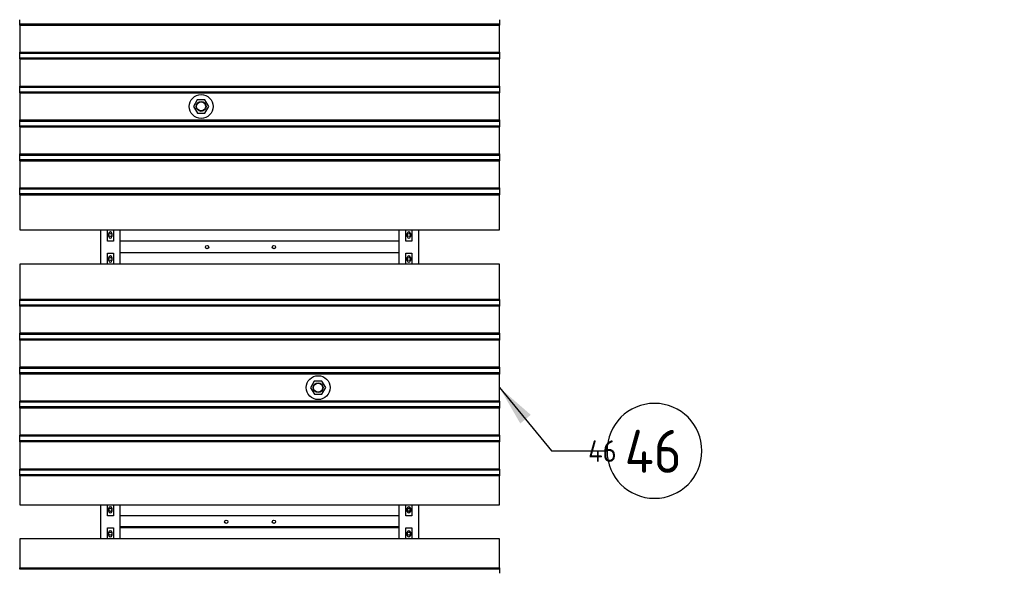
# Model space of a CAD drawing. Extents: x -89225 to 110569, y 13360 to 87647.
# Tile 379 of 478: x 50778 to 54902, y 80161 to 82461. Entities that reach past the tile are written whole.
import ezdxf

# ---------------------------------------------------------------- set-up
doc = ezdxf.new("R2010")
doc.units = 0
for name, color, linetype in [('Beluchtingstank', 253, 'Continuous'), ('Iv-Lines 035', 4, 'Continuous'), ('Iv-Lines 035 @ 100', 4, 'Continuous'), ('Iv-Lines 035 @ 50', 4, 'Continuous')]:
    doc.layers.add(name, color=color, linetype=linetype)
doc.styles.add('ISO', font='ISO.SHX')

# ---------------------------------------------------------------- blocks, each defined once
blk = doc.blocks.new('Beluchtingselementen Bosman')
for p, q in [((1290289.4, -855617.5), (1290289.4, -855601.5)), ((1292299.4, -855601.5), (1292299.4, -855617.5)), ((1290289.4, -855619), (1290289.4, -855617.5)), ((1290289.4, -855619), (1290289.4, -855620.3)), ((1290289.4, -855619), (1292299.4, -855619)), ((1290289.4, -855623.1), (1290289.4, -855620.3)), ((1290289.4, -855623.8), (1290289.4, -855623.1)), ((1290289.4, -855623.1), (1292299.4, -855623.1)), ((1290289.4, -855623.8), (1290289.4, -855737.2)), ((1290289.4, -855623.8), (1292299.4, -855623.8)), ((1292299.4, -855617.5), (1292299.4, -855619)), ((1292299.4, -855620.3), (1292299.4, -855619)), ((1292299.4, -855620.3), (1292299.4, -855623.1)), ((1292299.4, -855623.1), (1292299.4, -855623.8)), ((1292299.4, -855737.2), (1292299.4, -855623.8)), ((1290289.4, -855737.9), (1290289.4, -855737.2)), ((1290289.4, -855737.2), (1292299.4, -855737.2)), ((1290289.4, -855740.7), (1290289.4, -855737.9)), ((1290289.4, -855737.9), (1292299.4, -855737.9)), ((1290289.4, -855740.7), (1290289.4, -855741.9)), ((1290289.4, -855743.5), (1290289.4, -855741.9)), ((1290289.4, -855741.9), (1292299.4, -855741.9)), ((1290289.4, -855759.5), (1290289.4, -855743.5)), ((1290289.4, -855761), (1290289.4, -855759.5)), ((1290289.4, -855761), (1290289.4, -855762.3)), ((1290289.4, -855761), (1292299.4, -855761)), ((1290289.4, -855765.1), (1290289.4, -855762.3)), ((1290289.4, -855765.8), (1290289.4, -855765.1)), ((1290289.4, -855765.1), (1292299.4, -855765.1)), ((1290289.4, -855765.8), (1290289.4, -855879.2)), ((1290289.4, -855765.8), (1292299.4, -855765.8)), ((1292299.4, -855737.2), (1292299.4, -855737.9)), ((1292299.4, -855737.9), (1292299.4, -855740.7)), ((1292299.4, -855741.9), (1292299.4, -855740.7)), ((1292299.4, -855741.9), (1292299.4, -855743.5)), ((1292299.4, -855743.5), (1292299.4, -855759.5)), ((1292299.4, -855759.5), (1292299.4, -855761)), ((1292299.4, -855762.3), (1292299.4, -855761)), ((1292299.4, -855762.3), (1292299.4, -855765.1)), ((1292299.4, -855765.1), (1292299.4, -855765.8)), ((1292299.4, -855879.2), (1292299.4, -855765.8)), ((1290289.4, -855879.9), (1290289.4, -855879.2)), ((1290289.4, -855879.2), (1292299.4, -855879.2)), ((1290289.4, -855882.7), (1290289.4, -855879.9)), ((1290289.4, -855879.9), (1292299.4, -855879.9)), ((1290289.4, -855882.7), (1290289.4, -855883.9)), ((1290289.4, -855885.5), (1290289.4, -855883.9)), ((1290289.4, -855883.9), (1292299.4, -855883.9)), ((1290289.4, -855901.5), (1290289.4, -855885.5)), ((1292299.4, -855879.2), (1292299.4, -855879.9)), ((1292299.4, -855879.9), (1292299.4, -855882.7)), ((1292299.4, -855883.9), (1292299.4, -855882.7)), ((1292299.4, -855883.9), (1292299.4, -855885.5)), ((1292299.4, -855885.5), (1292299.4, -855901.5)), ((1290289.4, -855903), (1290289.4, -855901.5)), ((1290289.4, -855903), (1290289.4, -855904.3)), ((1290289.4, -855903), (1292299.4, -855903)), ((1290289.4, -855907.1), (1290289.4, -855904.3)), ((1290289.4, -855907.8), (1290289.4, -855907.1)), ((1290289.4, -855907.1), (1292299.4, -855907.1)), ((1290289.4, -855907.8), (1290289.4, -856021.2)), ((1290289.4, -855907.8), (1292299.4, -855907.8)), ((1291033.4, -855937), (1291017.6, -855964.6)), ((1291065.2, -855936.9), (1291033.4, -855937)), ((1291081.2, -855964.4), (1291065.2, -855936.9)), ((1292299.4, -855901.5), (1292299.4, -855903)), ((1292299.4, -855904.3), (1292299.4, -855903)), ((1292299.4, -855904.3), (1292299.4, -855907.1)), ((1292299.4, -855907.1), (1292299.4, -855907.8)), ((1292299.4, -856021.2), (1292299.4, -855907.8)), ((1291017.6, -855964.6), (1291033.6, -855992.1)), ((1291065.4, -855992), (1291081.2, -855964.4)), ((1290289.4, -856021.9), (1290289.4, -856021.2)), ((1290289.4, -856021.2), (1292299.4, -856021.2)), ((1290289.4, -856024.7), (1290289.4, -856021.9)), ((1290289.4, -856021.9), (1292299.4, -856021.9)), ((1290289.4, -856024.7), (1290289.4, -856025.9)), ((1291033.6, -855992.1), (1291065.4, -855992)), ((1292299.4, -856021.2), (1292299.4, -856021.9)), ((1292299.4, -856021.9), (1292299.4, -856024.7)), ((1292299.4, -856025.9), (1292299.4, -856024.7)), ((1290289.4, -856027.5), (1290289.4, -856025.9)), ((1290289.4, -856025.9), (1292299.4, -856025.9)), ((1290289.4, -856043.5), (1290289.4, -856027.5)), ((1290289.4, -856045), (1290289.4, -856043.5)), ((1290289.4, -856045), (1290289.4, -856046.3)), ((1290289.4, -856045), (1292299.4, -856045)), ((1290289.4, -856049.1), (1290289.4, -856046.3)), ((1290289.4, -856049.8), (1290289.4, -856049.1)), ((1290289.4, -856049.1), (1292299.4, -856049.1)), ((1290289.4, -856049.8), (1290289.4, -856163.2)), ((1290289.4, -856049.8), (1292299.4, -856049.8)), ((1292299.4, -856025.9), (1292299.4, -856027.5)), ((1292299.4, -856027.5), (1292299.4, -856043.5)), ((1292299.4, -856043.5), (1292299.4, -856045)), ((1292299.4, -856046.3), (1292299.4, -856045)), ((1292299.4, -856046.3), (1292299.4, -856049.1)), ((1292299.4, -856049.1), (1292299.4, -856049.8)), ((1292299.4, -856163.2), (1292299.4, -856049.8)), ((1290289.4, -856163.9), (1290289.4, -856163.2)), ((1290289.4, -856163.2), (1292299.4, -856163.2)), ((1290289.4, -856166.7), (1290289.4, -856163.9)), ((1290289.4, -856163.9), (1292299.4, -856163.9)), ((1290289.4, -856166.7), (1290289.4, -856167.9)), ((1290289.4, -856169.5), (1290289.4, -856167.9)), ((1290289.4, -856167.9), (1292299.4, -856167.9)), ((1290289.4, -856185.5), (1290289.4, -856169.5)), ((1290289.4, -856187), (1290289.4, -856185.5)), ((1290289.4, -856187), (1290289.4, -856188.3)), ((1290289.4, -856187), (1292299.4, -856187)), ((1290289.4, -856191.1), (1290289.4, -856188.3)), ((1292299.4, -856163.2), (1292299.4, -856163.9)), ((1292299.4, -856163.9), (1292299.4, -856166.7)), ((1292299.4, -856167.9), (1292299.4, -856166.7)), ((1292299.4, -856167.9), (1292299.4, -856169.5)), ((1292299.4, -856169.5), (1292299.4, -856185.5)), ((1292299.4, -856185.5), (1292299.4, -856187)), ((1292299.4, -856188.3), (1292299.4, -856187)), ((1292299.4, -856188.3), (1292299.4, -856191.1)), ((1290289.4, -856191.8), (1290289.4, -856191.1)), ((1290289.4, -856191.1), (1292299.4, -856191.1)), ((1290289.4, -856191.8), (1290289.4, -856305.2)), ((1290289.4, -856191.8), (1292299.4, -856191.8)), ((1292299.4, -856191.1), (1292299.4, -856191.8)), ((1292299.4, -856305.2), (1292299.4, -856191.8)), ((1290289.4, -856305.9), (1290289.4, -856305.2)), ((1290289.4, -856305.2), (1292299.4, -856305.2)), ((1290289.4, -856308.7), (1290289.4, -856305.9)), ((1290289.4, -856305.9), (1292299.4, -856305.9)), ((1290289.4, -856308.7), (1290289.4, -856309.9)), ((1290289.4, -856311.5), (1290289.4, -856309.9)), ((1290289.4, -856309.9), (1292299.4, -856309.9)), ((1290289.4, -856327.5), (1290289.4, -856311.5)), ((1292299.4, -856305.2), (1292299.4, -856305.9)), ((1292299.4, -856305.9), (1292299.4, -856308.7)), ((1292299.4, -856309.9), (1292299.4, -856308.7)), ((1292299.4, -856309.9), (1292299.4, -856311.5)), ((1292299.4, -856311.5), (1292299.4, -856327.5)), ((1290289.4, -856329), (1290289.4, -856327.5)), ((1290289.4, -856329), (1290289.4, -856330.3)), ((1290289.4, -856329), (1292299.4, -856329)), ((1290289.4, -856333.1), (1290289.4, -856330.3)), ((1290289.4, -856333.8), (1290289.4, -856333.1)), ((1290289.4, -856333.1), (1292299.4, -856333.1)), ((1290289.4, -856333.8), (1290289.4, -856481.3)), ((1290289.4, -856333.8), (1292299.4, -856333.8)), ((1292299.4, -856327.5), (1292299.4, -856329)), ((1292299.4, -856330.3), (1292299.4, -856329)), ((1292299.4, -856330.3), (1292299.4, -856333.1)), ((1292299.4, -856333.1), (1292299.4, -856333.8)), ((1292299.4, -856481.3), (1292299.4, -856333.8)), ((1290289.4, -856481.3), (1292299.4, -856481.3)), ((1290629.4, -856624.5), (1290629.4, -856481.3)), ((1290656.9, -856527.9), (1290656.9, -856481.3)), ((1290662.9, -856509.3), (1290662.9, -856496.3)), ((1290675.9, -856496.3), (1290675.9, -856509.3)), ((1290681.9, -856481.3), (1290681.9, -856527.9)), ((1290709.4, -856481.3), (1290709.4, -856624.5)), ((1291879.4, -856624.5), (1291879.4, -856481.3)), ((1291906.9, -856527.9), (1291906.9, -856481.3)), ((1291912.9, -856509.3), (1291912.9, -856496.3)), ((1291925.9, -856496.3), (1291925.9, -856509.3)), ((1291931.9, -856481.3), (1291931.9, -856527.9)), ((1291959.4, -856481.3), (1291959.4, -856624.5)), ((1290681.9, -856527.9), (1290656.9, -856527.9)), ((1291879.4, -856527.8), (1290709.4, -856527.8)), ((1290709.4, -856527.8), (1290709.4, -856571.8)), ((1291879.4, -856571.8), (1291879.4, -856527.8)), ((1291931.9, -856527.9), (1291906.9, -856527.9)), ((1290656.9, -856624.5), (1290656.9, -856577.9)), ((1290656.9, -856577.9), (1290681.9, -856577.9)), ((1290662.9, -856609.5), (1290662.9, -856596.5)), ((1290675.9, -856596.5), (1290675.9, -856609.5)), ((1290681.9, -856577.9), (1290681.9, -856624.5)), ((1291879.4, -856577.8), (1290709.4, -856577.8)), ((1291906.9, -856624.5), (1291906.9, -856577.9)), ((1291906.9, -856577.9), (1291931.9, -856577.9)), ((1291912.9, -856609.5), (1291912.9, -856596.5)), ((1291925.9, -856596.5), (1291925.9, -856609.5)), ((1291931.9, -856577.9), (1291931.9, -856624.5)), ((1292299.4, -856624.5), (1290289.4, -856624.5)), ((1290289.4, -856624.5), (1290289.4, -856772)), ((1292299.4, -856772), (1292299.4, -856624.5)), ((1290289.4, -856772.7), (1290289.4, -856772)), ((1292299.4, -856772), (1290289.4, -856772)), ((1290289.4, -856775.5), (1290289.4, -856772.7)), ((1292299.4, -856772.7), (1290289.4, -856772.7)), ((1290289.4, -856775.5), (1290289.4, -856776.7)), ((1290289.4, -856778.3), (1290289.4, -856776.7)), ((1292299.4, -856776.7), (1290289.4, -856776.7)), ((1290289.4, -856794.3), (1290289.4, -856778.3)), ((1290289.4, -856795.8), (1290289.4, -856794.3)), ((1290289.4, -856795.8), (1290289.4, -856797.1)), ((1292299.4, -856795.8), (1290289.4, -856795.8)), ((1290289.4, -856799.9), (1290289.4, -856797.1)), ((1290289.4, -856800.6), (1290289.4, -856799.9)), ((1292299.4, -856799.9), (1290289.4, -856799.9)), ((1290289.4, -856800.6), (1290289.4, -856914)), ((1292299.4, -856800.6), (1290289.4, -856800.6)), ((1292299.4, -856772), (1292299.4, -856772.7)), ((1292299.4, -856772.7), (1292299.4, -856775.5)), ((1292299.4, -856776.7), (1292299.4, -856775.5)), ((1292299.4, -856776.7), (1292299.4, -856778.3)), ((1292299.4, -856778.3), (1292299.4, -856794.3)), ((1292299.4, -856794.3), (1292299.4, -856795.8)), ((1292299.4, -856797.1), (1292299.4, -856795.8)), ((1292299.4, -856797.1), (1292299.4, -856799.9)), ((1292299.4, -856799.9), (1292299.4, -856800.6)), ((1292299.4, -856914), (1292299.4, -856800.6)), ((1290289.4, -856914.7), (1290289.4, -856914)), ((1292299.4, -856914), (1290289.4, -856914)), ((1290289.4, -856917.5), (1290289.4, -856914.7)), ((1292299.4, -856914.7), (1290289.4, -856914.7)), ((1290289.4, -856917.5), (1290289.4, -856918.7)), ((1290289.4, -856920.3), (1290289.4, -856918.7)), ((1292299.4, -856918.7), (1290289.4, -856918.7)), ((1290289.4, -856936.3), (1290289.4, -856920.3)), ((1292299.4, -856914), (1292299.4, -856914.7)), ((1292299.4, -856914.7), (1292299.4, -856917.5)), ((1292299.4, -856918.7), (1292299.4, -856917.5)), ((1292299.4, -856918.7), (1292299.4, -856920.3)), ((1292299.4, -856920.3), (1292299.4, -856936.3)), ((1290289.4, -856937.8), (1290289.4, -856936.3)), ((1290289.4, -856937.8), (1290289.4, -856939.1)), ((1292299.4, -856937.8), (1290289.4, -856937.8)), ((1290289.4, -856941.9), (1290289.4, -856939.1)), ((1290289.4, -856942.6), (1290289.4, -856941.9)), ((1292299.4, -856941.9), (1290289.4, -856941.9)), ((1290289.4, -856942.6), (1290289.4, -857056)), ((1292299.4, -856942.6), (1290289.4, -856942.6)), ((1292299.4, -856936.3), (1292299.4, -856937.8)), ((1292299.4, -856939.1), (1292299.4, -856937.8)), ((1292299.4, -856939.1), (1292299.4, -856941.9)), ((1292299.4, -856941.9), (1292299.4, -856942.6)), ((1292299.4, -857056), (1292299.4, -856942.6)), ((1290289.4, -857056.7), (1290289.4, -857056)), ((1292299.4, -857056), (1290289.4, -857056)), ((1292299.4, -857056), (1292299.4, -857056.7)), ((1290289.4, -857059.5), (1290289.4, -857056.7)), ((1292299.4, -857056.7), (1290289.4, -857056.7)), ((1290289.4, -857059.5), (1290289.4, -857060.7)), ((1290289.4, -857062.3), (1290289.4, -857060.7)), ((1292299.4, -857060.7), (1290289.4, -857060.7)), ((1290289.4, -857078.3), (1290289.4, -857062.3)), ((1290289.4, -857079.8), (1290289.4, -857078.3)), ((1290289.4, -857079.8), (1290289.4, -857081.1)), ((1292299.4, -857079.8), (1290289.4, -857079.8)), ((1290289.4, -857083.9), (1290289.4, -857081.1)), ((1290289.4, -857084.6), (1290289.4, -857083.9)), ((1292299.4, -857083.9), (1290289.4, -857083.9)), ((1290289.4, -857084.6), (1290289.4, -857198)), ((1292299.4, -857084.6), (1290289.4, -857084.6)), ((1292299.4, -857056.7), (1292299.4, -857059.5)), ((1292299.4, -857060.7), (1292299.4, -857059.5)), ((1292299.4, -857060.7), (1292299.4, -857062.3)), ((1292299.4, -857062.3), (1292299.4, -857078.3)), ((1292299.4, -857078.3), (1292299.4, -857079.8)), ((1292299.4, -857081.1), (1292299.4, -857079.8)), ((1292299.4, -857081.1), (1292299.4, -857083.9)), ((1292299.4, -857083.9), (1292299.4, -857084.6)), ((1292299.4, -857198), (1292299.4, -857084.6)), ((1291523.4, -857113.8), (1291507.6, -857141.4)), ((1291555.2, -857113.7), (1291523.4, -857113.8)), ((1291571.2, -857141.2), (1291555.2, -857113.7)), ((1291507.6, -857141.4), (1291523.6, -857168.9)), ((1291523.6, -857168.9), (1291555.4, -857168.8)), ((1291555.4, -857168.8), (1291571.2, -857141.2)), ((1290289.4, -857198.7), (1290289.4, -857198)), ((1292299.4, -857198), (1290289.4, -857198)), ((1290289.4, -857201.5), (1290289.4, -857198.7)), ((1292299.4, -857198.7), (1290289.4, -857198.7)), ((1290289.4, -857201.5), (1290289.4, -857202.7)), ((1290289.4, -857204.3), (1290289.4, -857202.7)), ((1292299.4, -857202.7), (1290289.4, -857202.7)), ((1290289.4, -857220.3), (1290289.4, -857204.3)), ((1290289.4, -857221.8), (1290289.4, -857220.3)), ((1292299.4, -857198), (1292299.4, -857198.7)), ((1292299.4, -857198.7), (1292299.4, -857201.5)), ((1292299.4, -857202.7), (1292299.4, -857201.5)), ((1292299.4, -857202.7), (1292299.4, -857204.3)), ((1292299.4, -857204.3), (1292299.4, -857220.3)), ((1292299.4, -857220.3), (1292299.4, -857221.8)), ((1290289.4, -857221.8), (1290289.4, -857223.1)), ((1292299.4, -857221.8), (1290289.4, -857221.8)), ((1290289.4, -857225.9), (1290289.4, -857223.1)), ((1290289.4, -857226.6), (1290289.4, -857225.9)), ((1292299.4, -857225.9), (1290289.4, -857225.9)), ((1290289.4, -857226.6), (1290289.4, -857340)), ((1292299.4, -857226.6), (1290289.4, -857226.6)), ((1292299.4, -857223.1), (1292299.4, -857221.8)), ((1292299.4, -857223.1), (1292299.4, -857225.9)), ((1292299.4, -857225.9), (1292299.4, -857226.6)), ((1292299.4, -857340), (1292299.4, -857226.6)), ((1290289.4, -857340.7), (1290289.4, -857340)), ((1292299.4, -857340), (1290289.4, -857340)), ((1290289.4, -857343.5), (1290289.4, -857340.7)), ((1292299.4, -857340.7), (1290289.4, -857340.7)), ((1290289.4, -857343.5), (1290289.4, -857344.7)), ((1292299.4, -857340), (1292299.4, -857340.7)), ((1292299.4, -857340.7), (1292299.4, -857343.5)), ((1292299.4, -857344.7), (1292299.4, -857343.5)), ((1290289.4, -857346.3), (1290289.4, -857344.7)), ((1292299.4, -857344.7), (1290289.4, -857344.7)), ((1290289.4, -857362.3), (1290289.4, -857346.3)), ((1290289.4, -857363.8), (1290289.4, -857362.3)), ((1290289.4, -857363.8), (1290289.4, -857365.1)), ((1292299.4, -857363.8), (1290289.4, -857363.8)), ((1290289.4, -857367.9), (1290289.4, -857365.1)), ((1290289.4, -857368.6), (1290289.4, -857367.9)), ((1292299.4, -857367.9), (1290289.4, -857367.9)), ((1290289.4, -857368.6), (1290289.4, -857482)), ((1292299.4, -857368.6), (1290289.4, -857368.6)), ((1292299.4, -857344.7), (1292299.4, -857346.3)), ((1292299.4, -857346.3), (1292299.4, -857362.3)), ((1292299.4, -857362.3), (1292299.4, -857363.8)), ((1292299.4, -857365.1), (1292299.4, -857363.8)), ((1292299.4, -857365.1), (1292299.4, -857367.9)), ((1292299.4, -857367.9), (1292299.4, -857368.6)), ((1292299.4, -857482), (1292299.4, -857368.6)), ((1290289.4, -857482.7), (1290289.4, -857482)), ((1292299.4, -857482), (1290289.4, -857482)), ((1290289.4, -857485.5), (1290289.4, -857482.7)), ((1292299.4, -857482.7), (1290289.4, -857482.7)), ((1290289.4, -857485.5), (1290289.4, -857486.7)), ((1290289.4, -857488.3), (1290289.4, -857486.7)), ((1292299.4, -857486.7), (1290289.4, -857486.7)), ((1290289.4, -857504.3), (1290289.4, -857488.3)), ((1290289.4, -857505.8), (1290289.4, -857504.3)), ((1290289.4, -857505.8), (1290289.4, -857507.1)), ((1292299.4, -857505.8), (1290289.4, -857505.8)), ((1290289.4, -857509.9), (1290289.4, -857507.1)), ((1292299.4, -857482), (1292299.4, -857482.7)), ((1292299.4, -857482.7), (1292299.4, -857485.5)), ((1292299.4, -857486.7), (1292299.4, -857485.5)), ((1292299.4, -857486.7), (1292299.4, -857488.3)), ((1292299.4, -857488.3), (1292299.4, -857504.3)), ((1292299.4, -857504.3), (1292299.4, -857505.8)), ((1292299.4, -857507.1), (1292299.4, -857505.8)), ((1292299.4, -857507.1), (1292299.4, -857509.9)), ((1290289.4, -857510.6), (1290289.4, -857509.9)), ((1292299.4, -857509.9), (1290289.4, -857509.9)), ((1290289.4, -857510.6), (1290289.4, -857631.3)), ((1292299.4, -857510.6), (1290289.4, -857510.6)), ((1292299.4, -857509.9), (1292299.4, -857510.6)), ((1292299.4, -857631.3), (1292299.4, -857510.6)), ((1290289.4, -857631.3), (1292299.4, -857631.3)), ((1290629.4, -857774.5), (1290629.4, -857631.3)), ((1290656.9, -857677.9), (1290656.9, -857631.3)), ((1290681.9, -857631.3), (1290681.9, -857677.9)), ((1290709.4, -857631.3), (1290709.4, -857774.5)), ((1291879.4, -857774.5), (1291879.4, -857631.3)), ((1291906.9, -857677.9), (1291906.9, -857631.3)), ((1291931.9, -857631.3), (1291931.9, -857677.9)), ((1291959.4, -857631.3), (1291959.4, -857774.5)), ((1290662.9, -857659.3), (1290662.9, -857646.3)), ((1290675.9, -857646.3), (1290675.9, -857659.3)), ((1291912.9, -857659.3), (1291912.9, -857646.3)), ((1291925.9, -857646.3), (1291925.9, -857659.3)), ((1290681.9, -857677.9), (1290656.9, -857677.9)), ((1291879.4, -857677.8), (1290709.4, -857677.8)), ((1290709.4, -857677.8), (1290709.4, -857721.8)), ((1291879.4, -857721.8), (1291879.4, -857677.8)), ((1291931.9, -857677.9), (1291906.9, -857677.9)), ((1290656.9, -857774.5), (1290656.9, -857727.9)), ((1290656.9, -857727.9), (1290681.9, -857727.9)), ((1290662.9, -857759.5), (1290662.9, -857746.5)), ((1290675.9, -857746.5), (1290675.9, -857759.5)), ((1290681.9, -857727.9), (1290681.9, -857774.5)), ((1290709.4, -857721.8), (1291879.4, -857721.8)), ((1290709.4, -857724.8), (1291879.4, -857724.8)), ((1291879.4, -857727.8), (1290709.4, -857727.8)), ((1291906.9, -857774.5), (1291906.9, -857727.9)), ((1291906.9, -857727.9), (1291931.9, -857727.9)), ((1291912.9, -857759.5), (1291912.9, -857746.5)), ((1291925.9, -857746.5), (1291925.9, -857759.5)), ((1291931.9, -857727.9), (1291931.9, -857774.5)), ((1292299.4, -857774.5), (1290289.4, -857774.5)), ((1290289.4, -857774.5), (1290289.4, -857895.2)), ((1292299.4, -857895.2), (1292299.4, -857774.5)), ((1290289.4, -857895.9), (1290289.4, -857895.2)), ((1290289.4, -857895.2), (1292299.4, -857895.2)), ((1290289.4, -857898.7), (1290289.4, -857895.9)), ((1290289.4, -857895.9), (1292299.4, -857895.9)), ((1290289.4, -857898.7), (1290289.4, -857899.9)), ((1290289.4, -857901.5), (1290289.4, -857899.9)), ((1290289.4, -857899.9), (1292299.4, -857899.9)), ((1292299.4, -857895.2), (1292299.4, -857895.9)), ((1292299.4, -857895.9), (1292299.4, -857898.7)), ((1292299.4, -857899.9), (1292299.4, -857898.7)), ((1292299.4, -857899.9), (1292299.4, -857901.5)), ((1292299.4, -857901.5), (1292299.4, -857917.5))]:
    blk.add_line(p, q)
for centre, radius in [((1291049.4, -855964.5), 50), ((1291049.4, -855964.5), 20.5), ((1291049.4, -855964.5), 19), ((1290669.4, -856502.8), 6.5), ((1291919.4, -856502.8), 6.5), ((1291074.4, -856552.8), 7), ((1291354.4, -856552.8), 7), ((1290669.4, -856602.8), 6.5), ((1291919.4, -856602.8), 6.5), ((1291539.4, -857141.3), 50), ((1291539.4, -857141.3), 20.5), ((1291539.4, -857141.3), 19), ((1290669.4, -857652.8), 6.5), ((1291919.4, -857652.8), 6.5), ((1291154.4, -857702.8), 7), ((1291354.4, -857702.8), 7), ((1290669.4, -857752.8), 6.5), ((1291919.4, -857752.8), 6.5)]:
    blk.add_circle(centre, radius)
for centre, start, end in [((1290669.4, -856496.3), 360, 180), ((1290669.4, -856509.3), 180, 360), ((1291919.4, -856496.3), 0, 180), ((1291919.4, -856509.3), 180, 0), ((1290669.4, -856596.5), 0, 180), ((1291919.4, -856596.5), 360, 180), ((1290669.4, -856609.5), 180, 0), ((1291919.4, -856609.5), 180, 360), ((1290669.4, -857646.3), 360, 180), ((1290669.4, -857659.3), 180, 360), ((1291919.4, -857646.3), 0, 180), ((1291919.4, -857659.3), 180, 0), ((1290669.4, -857746.5), 0, 180), ((1291919.4, -857746.5), 360, 180), ((1290669.4, -857759.5), 180, 0), ((1291919.4, -857759.5), 180, 360)]:
    blk.add_arc(centre, 6.5, start, end)
blk = doc.blocks.new('*U75')
for points in [[(-2.178, -2.646), (0, 0)], [(0, 0), (2.324, 0)]]:
    blk.add_lwpolyline(points)
blk.add_circle((4.31, 0), 1.986)
blk.add_solid([(-0.872, -1.508), (-2.178, -2.646), (-1.312, -1.146)])
at = {"style": 'ISO'}
blk.add_attdef('NUMMER', (3.146, -0.835), '', height=1.8, dxfattribs=at)
blk = doc.blocks.new('*U550')
at = {"layer": 'Iv-Lines 035 @ 100'}
ref = blk.add_blockref('*U75', (53006.3, 80656.3), dxfattribs=dict(at, xscale=-100, yscale=100, zscale=100, rotation=180))
ref.add_attrib('NUMMER', '46', (53312.5, 80564.3), dxfattribs={"layer": '0', "height": 180, "style": 'ISO'})
at = {"layer": 'Iv-Lines 035 @ 50'}
ref = blk.add_blockref('*U75', (-53006.3, 80656.3), dxfattribs=dict(at, xscale=50, yscale=50, zscale=-50, rotation=180))
ref.add_attrib('NUMMER', '46', (53159.4, 80610.3), dxfattribs={"layer": '0', "height": 90, "style": 'ISO'})

msp = doc.modelspace()

# ---------------------------------------------------------------- linework, layer by layer
at = {"layer": 'Beluchtingstank', "lineweight": 9, "ltscale": 0.01}
for radius in [13374.8, 13074.8]:
    msp.add_arc((53025.9, 70862.9), radius, 270, 90, dxfattribs=at)

# ---------------------------------------------------------------- block references
at = {"layer": 'Iv-Lines 035'}
for name, p in [('Beluchtingselementen Bosman', (-1239510.9, 938062.2)), ('*U550', (0, 0))]:
    msp.add_blockref(name, p, dxfattribs=at)

doc.saveas('drawing.dxf')
